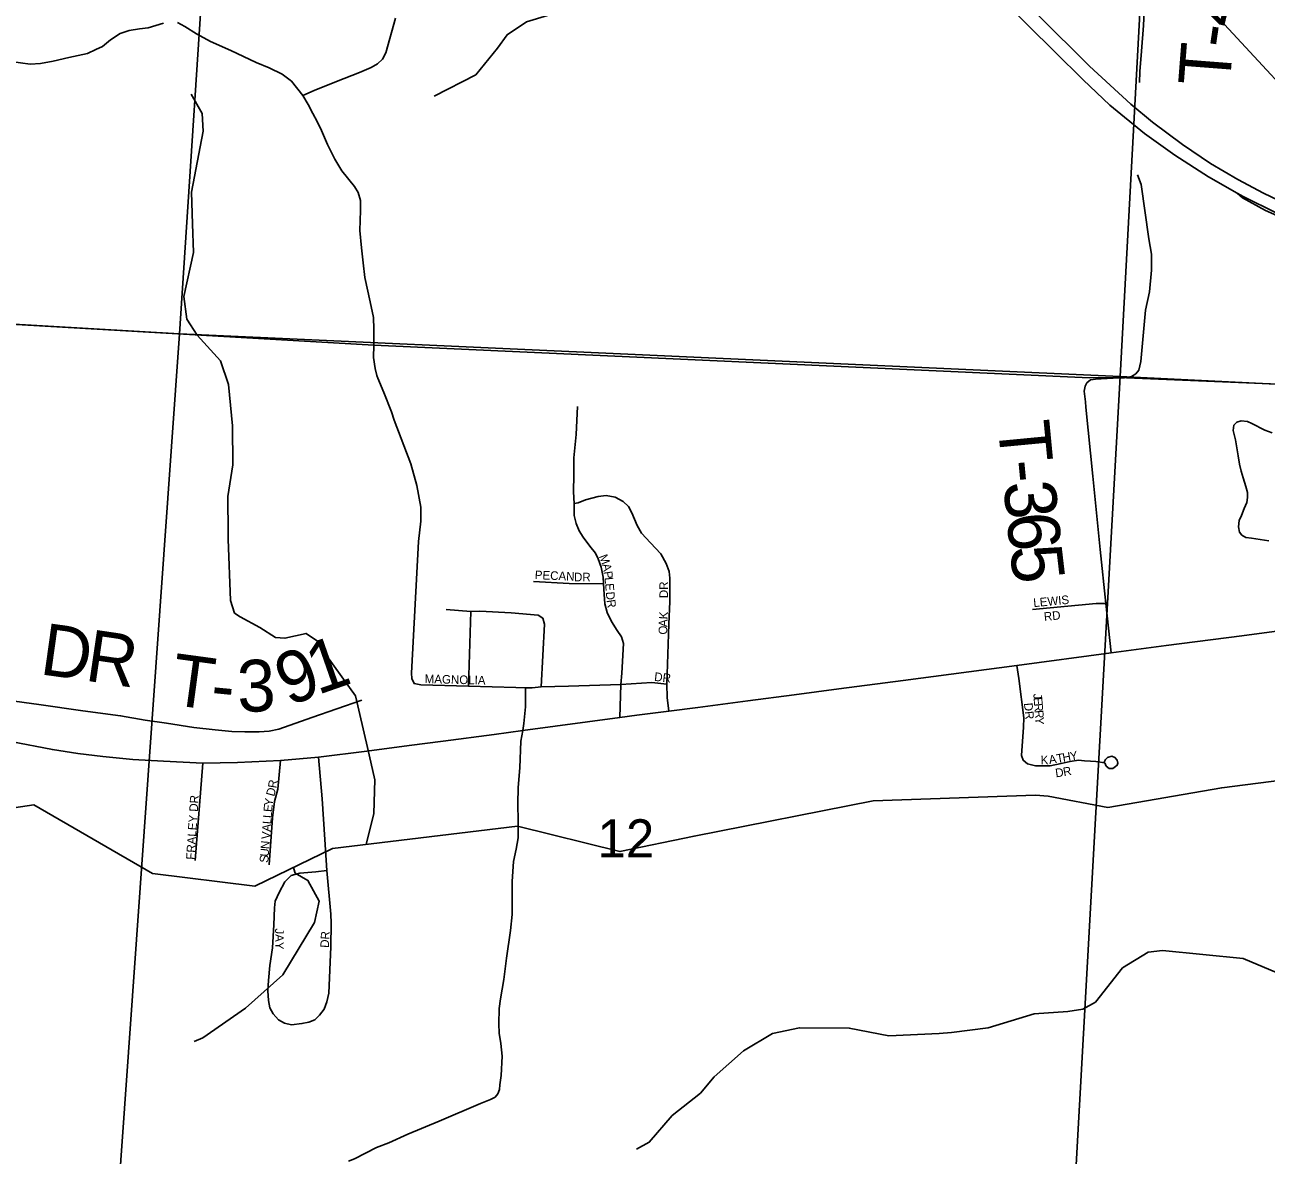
# Model space of a CAD drawing. Extents: x 1878108 to 2183446, y 146837 to 508383.
# Drawn here: x 2035075 to 2042273, y 304508 to 311060 of the extents above; entities that cross this region are included whole.
import ezdxf

# ---------------------------------------------------------------- set-up
doc = ezdxf.new("R2010")
doc.units = 0
for name, color, linetype in [('GM_X_County_Road', 7, 'Continuous'), ('GM_X_Interchange_Ramps', 7, 'Continuous'), ('GM_X_Minor_River', 7, 'Continuous'), ('GM_X_Section', 7, 'Continuous'), ('GM_X_Section_Text', 7, 'Continuous'), ('GM_X_Township', 7, 'Continuous'), ('GM_X_Township_Road', 7, 'Continuous'), ('GM_X_Township_Road_Text', 7, 'Continuous'), ('GM_X_Township_Subdivision', 7, 'Continuous'), ('GM_X_Township_Subdivision_Text', 7, 'Continuous'), ('GM_X_US_Route', 7, 'Continuous')]:
    doc.layers.add(name, color=color, linetype=linetype)

msp = doc.modelspace()

# ---------------------------------------------------------------- linework, layer by layer
at = {"layer": 'GM_X_County_Road'}
msp.add_lwpolyline([(2034993.3, 306905.1), (2035235, 306858.8), (2035381.5, 306835.7), (2035526.8, 306817.7), (2035700.3, 306800.9), (2035879, 306790.7), (2036106.5, 306780.4), (2036308.4, 306784.2), (2036556.5, 306795.8), (2036777.6, 306813.8), (2037057.8, 306848.5), (2037303.3, 306882.6), (2037501.1, 306908), (2037796.4, 306946.2), (2037963.1, 306968.8), (2038524, 307045.1), (2038623, 307057.8), (2038809.5, 307080.4), (2038977.6, 307101.6), (2039267.3, 307141.1), (2039535.7, 307176.5), (2039794.3, 307210.4), (2040167.3, 307259.8), (2040827.2, 307346), (2041372.9, 307420.4), (2041692.2, 307461.2), (2042131, 307518.9), (2042493.1, 307566.6)], dxfattribs=at)
at = {"layer": 'GM_X_Interchange_Ramps'}
msp.add_lwpolyline([(2042104.4, 310084), (2042135.3, 310056.5), (2042269.2, 309983.6), (2042504.8, 309878.2), (2042666, 309812.5), (2042817.3, 309735.6), (2043008.2, 309615.3), (2043195.5, 309466.5), (2043340.6, 309347.5), (2043410, 309295.4), (2043462.1, 309273.1), (2043509.2, 309263.1), (2043548.9, 309264.4), (2043597.4, 309270)], dxfattribs=at)
at = {"layer": 'GM_X_Minor_River'}
for points in [[(2039889.2, 312198.4), (2039736.9, 312046.5), (2039652.9, 312008.2), (2039620.8, 311933.9), (2039698.8, 311817.5), (2039720.8, 311731.2), (2039698.8, 311658.9), (2039380.5, 311516), (2039252.4, 311477.8), (2039138.3, 311463.6), (2039094.2, 311439.4), (2039016.1, 311353), (2038894.1, 311356.9), (2038743.9, 311370.8), (2038625.8, 311302.4), (2038429.7, 311242), (2038277.5, 311167.5), (2038245.5, 311155.5), (2037983.3, 311076.9), (2037871.1, 311002.5), (2037815.1, 310924.1), (2037688.9, 310769.4), (2037448.7, 310646.7)], [(2042667, 310375), (2041957.4, 311140.3)], [(2037053.2, 306308.1), (2037099, 306488.4), (2037105, 306683.1), (2037061.1, 306869.8), (2036991.1, 307170.9), (2036823.1, 307403.6), (2036777.1, 307483.8), (2036705, 307532), (2036582.9, 307503.7), (2036528.9, 307507.7), (2036436.8, 307565.8), (2036322.8, 307627.9), (2036290.8, 307650), (2036266.8, 307722.2), (2036252.9, 308077.6), (2036252.9, 308111.7), (2036251, 308326.5), (2036281.1, 308509.2), (2036279.1, 308736.1), (2036255.2, 308975), (2036209.2, 309111.5), (2036073.2, 309259.9), (2036013.1, 309354.2), (2035997.2, 309484.7), (2036053.3, 309739.7), (2036047.4, 309906.4), (2036041.4, 310089), (2036109.6, 310442.5), (2036103.6, 310544.9), (2036039.6, 310657.2)], [(2042842.4, 306743.1), (2042014.6, 306637.3), (2041354.6, 306523.1), (2041009, 306588.2), (2040934.8, 306593.5), (2039993.1, 306561.1), (2038955.5, 306357.4), (2038525.7, 306267.3), (2037930.5, 306414.3), (2036857.8, 306284.5), (2036407.7, 306066), (2035815.4, 306140.9), (2035126.7, 306537.6), (2034738.6, 306480), (2034429.7, 306430.5), (2034089.8, 306736.8), (2033776.5, 306778.1), (2032697.6, 306365.5), (2031670.8, 305949.5), (2031605, 305918.8), (2030708.3, 305979)], [(2036635, 306176.4), (2036634.5, 306166.6), (2036642.5, 306142.6), (2036716.5, 306100.5), (2036780.5, 305980.1), (2036754.5, 305855.6), (2036570.2, 305552.2), (2036354, 305359.3), (2036105.8, 305188.3), (2036055.7, 305166.2)], [(2042336.7, 305564.3), (2042138.5, 305648.4), (2041672.2, 305694.1), (2041588.1, 305684), (2041440, 305593.5), (2041283.8, 305394.6), (2041209.7, 305354.3), (2041121.6, 305340.2), (2040927.5, 305325.9), (2040661.3, 305245.3), (2040447.1, 305219), (2040377, 305212.9), (2040084.8, 305198.6), (2039854.6, 305244.5), (2039566.4, 305246.2), (2039410.3, 305211.9), (2039242.1, 305113.3), (2039071.9, 304962.6), (2038991.8, 304866.1), (2038827.7, 304737.5), (2038695.5, 304582.8), (2038621.5, 304542.5)]]:
    msp.add_lwpolyline(points, dxfattribs=at)
at = {"layer": 'GM_X_Section'}
for points in [[(2036314.8, 314510.5), (2035971.8, 309268.5), (2030507.8, 309586.9), (2030858.8, 314844.9)], [(2036314.8, 314510.5), (2041709.1, 314235.9), (2041425.2, 309021.7), (2035971.8, 309268.5)], [(2041709.1, 314235.9), (2047167.4, 313959), (2046921.6, 308750.8), (2041425.2, 309021.7)], [(2030507.8, 309586.9), (2035971.8, 309268.5), (2035585.2, 303826.4), (2030127.2, 304136.9)], [(2041425.2, 309021.7), (2041118.3, 303517.3), (2035585.2, 303826.4), (2035971.8, 309268.5)], [(2046921.6, 308750.8), (2046608.5, 303278.4), (2041118.3, 303517.3), (2041425.2, 309021.7)]]:
    msp.add_lwpolyline(points, close=True, dxfattribs=at)
at = {"layer": 'GM_X_Township'}
for points in [[(2047299.6, 315671.9), (2046896.4, 308713), (2044671.3, 308870.3), (2043687.2, 308920.5), (2041416.6, 309015.4), (2041247.3, 309014.4), (2037098.1, 309203.8), (2031112, 309548.3), (2029101.5, 309654.7), (2027751.2, 309726.2), (2027032.2, 309764.2), (2024939.8, 309905.9), (2023383.2, 310045.7), (2023252.4, 310040.2), (2022929.5, 310063.3), (2022792, 310066.4), (2015761.9, 310445.8), (2014499.4, 310496.8), (2014657.9, 312772.2)], [(2024939.8, 309905.9), (2027032.2, 309764.2), (2027751.2, 309726.2), (2029101.5, 309654.7), (2031112, 309548.3), (2037098.1, 309203.8), (2041247.3, 309014.4), (2041416.6, 309015.4), (2043687.2, 308920.5)]]:
    msp.add_lwpolyline(points, dxfattribs=at)
at = {"layer": 'GM_X_Township_Road'}
for points in [[(2041539, 310725), (2041539.1, 310788.9), (2041549.4, 310906.8), (2041562.2, 311056.6), (2041565.4, 311139.2), (2041572.4, 311201.4), (2041578.8, 311271.8), (2041591.6, 311306.4), (2041621.1, 311346.1), (2041642.9, 311379.4), (2041641.6, 311416.6), (2041637.8, 311442.2), (2041613.4, 311517.8), (2041607, 311552.3), (2041616, 311584.4), (2041641.6, 311635.6), (2041696.7, 311741.9), (2041765.9, 311870), (2041901.6, 312124.9), (2041942.6, 312181.3)], [(2036687, 310650), (2036752.2, 310679), (2036842.3, 310715.6), (2036926.4, 310749.3), (2037015.8, 310782.9), (2037083.7, 310812.7), (2037119.6, 310834.1), (2037148.7, 310860.8), (2037168.5, 310898.2), (2037223.5, 311097.6)], [(2034993.7, 310847.8), (2035105.2, 310832.5), (2035164.8, 310834.8), (2035239.7, 310849.3), (2035329, 310870), (2035437.5, 310893.6), (2035487.2, 310915.8), (2035524.6, 310933.4), (2035571.2, 310973.1), (2035627.7, 311009), (2035678.9, 311027.3), (2035740, 311037.3), (2035788.9, 311042.6), (2035878.3, 311068.6)], [(2035960, 311072.4), (2036002.8, 311049.5), (2036070.8, 311007.5), (2036151.8, 310962.4), (2036269.4, 310910.4), (2036416.8, 310841.7), (2036491.7, 310809.6), (2036567.3, 310772.9), (2036620.8, 310733.2), (2036687, 310650)], [(2037116.5, 309027.8), (2037105.4, 309067), (2037097, 309131.5), (2037098.1, 309203.8), (2037098.4, 309295.9), (2037095.6, 309363.7), (2037077.2, 309454.1), (2037046.9, 309595.4), (2037036.7, 309679.9), (2037027.7, 309767.8), (2037017.8, 309868.1), (2037020.7, 309982.6), (2037020.7, 310041.9), (2037007.9, 310087.2), (2036985.3, 310122.5), (2036913.3, 310212.9), (2036872.3, 310280.7), (2036829.9, 310365.5), (2036794.6, 310447.5), (2036770.6, 310499.7), (2036745.1, 310546.4), (2036716.9, 310598.6), (2036687, 310650)], [(2041316.5, 309007.9), (2041384.8, 309011.1), (2041451.9, 309013.9), (2041492.3, 309022.1), (2041516.1, 309036), (2041534.1, 309058.9), (2041545, 309108.6), (2041572.9, 309406.1), (2041596.7, 309511.5), (2041608.5, 309638.5), (2041606.7, 309730.4), (2041592.8, 309819.6), (2041547.6, 310133.8), (2041526.4, 310189.4)], [(2037316, 307300.8), (2037356.9, 308065.2), (2037371.1, 308182.5), (2037371.1, 308264.4), (2037348.5, 308390.2), (2037313.1, 308514.5), (2037215.7, 308767.5), (2037200.1, 308815.5), (2037156.3, 308928.5), (2037121, 309011.9), (2037116.5, 309027.8)], [(2041224, 308873.6), (2041216.7, 308935.5), (2041223.7, 308965.4), (2041227.6, 308973.5)], [(2041227.6, 308973.5), (2041232.7, 308984.2), (2041253.5, 309001.2), (2041299.3, 309007.1), (2041316.5, 309007.9)], [(2041372.9, 307420.4), (2041343, 307705.9), (2041309.2, 308018.3), (2041267.4, 308443.1), (2041254.5, 308576.4), (2041227.6, 308843), (2041224, 308873.6)], [(2042308, 308694.8), (2042264.3, 308709.7), (2042188.7, 308749.5), (2042163.8, 308760.4), (2042128, 308763.4), (2042102.1, 308757.4), (2042085.2, 308739.5), (2042081.2, 308708.7), (2042095.1, 308654), (2042111.1, 308560.5), (2042117, 308513.7), (2042127, 308471.9), (2042138.9, 308434.1), (2042154.8, 308383.4), (2042164.8, 308349.5), (2042164.8, 308320.7), (2042159.8, 308291.8), (2042144.9, 308257), (2042130, 308216.2), (2042116, 308186.4), (2042112.1, 308149.6), (2042118, 308119.7), (2042132, 308100.8), (2042153.8, 308087.9), (2042186.7, 308083.9), (2042287.1, 308069)], [(2037518, 307671), (2037660.7, 307658.3)], [(2037646.6, 307225.9), (2037660.7, 307658.3), (2037713, 307661.1), (2037895.3, 307651.2), (2038052.1, 307638.5), (2038077.6, 307620.1), (2038087.4, 307586.2), (2038069.1, 307221.7)], [(2037963.1, 306968.8), (2037968.8, 307009.7), (2037977.2, 307105.8), (2037978.6, 307183.5), (2037977.2, 307217.4)], [(2034972.2, 307145.5), (2035155.3, 307120.1), (2035410.4, 307083.5), (2035630.1, 307054.5), (2035772.8, 307029.2), (2035896.6, 307011.5), (2036054.4, 306987.5), (2036178.1, 306972.4), (2036274.1, 306963.6), (2036351.1, 306961), (2036433.2, 306961), (2036491.3, 306964.8), (2036548.1, 306977.4), (2036738.8, 307044.4), (2037027.9, 307145.4)], [(2037935.5, 306441.1), (2037934.9, 306478.5), (2037932.8, 306509.4), (2037933.4, 306544.9), (2037934.8, 306639.5), (2037944.7, 306752.6), (2037950.4, 306906.6), (2037963.1, 306968.8)], [(2037829.6, 304915.1), (2037835.8, 304970.2), (2037842, 305081.7), (2037834.8, 305154), (2037824.4, 305214.9), (2037823.4, 305268.6), (2037825.5, 305357.3), (2037832.7, 305413.1), (2037852.3, 305526.6), (2037867.8, 305649.5), (2037891.5, 305810.5), (2037899.8, 305902.4), (2037900.8, 306093.4), (2037909.1, 306209), (2037923.5, 306282.3), (2037935.9, 306347.3), (2037935.9, 306412.4), (2037935.5, 306441.1)], [(2036951.9, 304472.7), (2036986.2, 304487.1), (2037114.2, 304551.1), (2037185.4, 304580), (2037295.9, 304629.5), (2037476.5, 304704.9), (2037717.1, 304807.1), (2037774.9, 304829.8), (2037801.7, 304844.3), (2037817.2, 304862.9), (2037826.5, 304887.6), (2037829.6, 304915.1)]]:
    msp.add_lwpolyline(points, dxfattribs=at)
at = {"layer": 'GM_X_Township_Subdivision'}
for points in [[(2038259.8, 308284.2), (2038255.6, 308353.5), (2038258.4, 308451), (2038258.4, 308549.9), (2038271.1, 308684.1), (2038279.6, 308848)], [(2038809.5, 307080.4), (2038799.6, 307160.9), (2038798.2, 307238.6), (2038808, 307586.2), (2038815.1, 307716.2), (2038815.1, 307851.9), (2038810.9, 307891.4), (2038792.5, 307936.6), (2038762.8, 307993.2), (2038703.5, 308056.7), (2038649.8, 308113.3), (2038624.4, 308157.1), (2038594.7, 308231.9), (2038574.9, 308267.3), (2038543.8, 308296.9), (2038497.2, 308321), (2038446.3, 308330.9), (2038398.3, 308325.2), (2038324.8, 308306.8), (2038283.8, 308288.5), (2038259.8, 308284.2)], [(2038531.1, 307235.8), (2038536.8, 307302.2), (2038545.2, 307473.2), (2038533.9, 307512.8), (2038509.9, 307549.5), (2038476, 307601.8), (2038450.6, 307652.6), (2038437.9, 307703.5), (2038433.6, 307760), (2038429.4, 307819.4), (2038428, 307857.5), (2038416.7, 307915.4), (2038399.7, 307964.9), (2038382.8, 307997.4), (2038350.3, 308038.4), (2038312.1, 308089.2), (2038288.1, 308127.4), (2038271.1, 308169.8), (2038259.8, 308216.4), (2038259.8, 308284.2)], [(2038023.9, 307832.1), (2038231.6, 307822.2), (2038429.4, 307819.4)], [(2040917.3, 307670.1), (2041286.3, 307704.9), (2041343, 307705.9)], [(2037316, 307300.8), (2037318.8, 307269.7), (2037331.5, 307241.5), (2037371.1, 307233), (2037646.6, 307225.9), (2037922.1, 307218.9)], [(2040854, 306824.6), (2040865.3, 306988.5), (2040866.7, 307042.2), (2040838.5, 307271.1), (2040827.2, 307346)], [(2037922.1, 307218.9), (2037977.2, 307217.4), (2038016.8, 307217.4), (2038069.1, 307221.7), (2038227.3, 307225.9), (2038531.1, 307235.8), (2038710.6, 307247.1), (2038798.2, 307238.6)], [(2038524, 307045.1), (2038531.1, 307235.8)], [(2036061.5, 306216), (2036106.5, 306780.4)], [(2036492.2, 306190.3), (2036510.2, 306462.9), (2036521.8, 306558), (2036541, 306628.7), (2036556.5, 306795.8)], [(2036813.5, 306338), (2036799.4, 306573.4), (2036777.6, 306813.8)], [(2040854, 306824.6), (2040863.9, 306796.4), (2040887.9, 306776.6), (2040934.5, 306765.3), (2041019.3, 306763.9), (2041082.9, 306778), (2041136.6, 306789.3), (2041184.6, 306796.4), (2041219.9, 306793.7), (2041253.8, 306792), (2041284.2, 306788.7), (2041336.5, 306781.7)], [(2041336.5, 306781.7), (2041337, 306781.6), (2041345.7, 306762.5), (2041362.7, 306749.8), (2041383.9, 306749.8), (2041399.4, 306759.6), (2041407.9, 306768.1), (2041412.1, 306780.8), (2041409.3, 306797.8), (2041395.2, 306811.9), (2041376.8, 306820.4), (2041352.8, 306813.3), (2041340.1, 306802), (2041330.7, 306782.5)], [(2036825.1, 306158.2), (2036762.1, 306150.5), (2036668.3, 306141.5), (2036619.5, 306128.6), (2036582.2, 306091.3), (2036548.7, 306030.9), (2036525.6, 305979.5), (2036521.8, 305940.9), (2036517.9, 305843.2), (2036511.5, 305709.5), (2036496, 305606.7), (2036488.3, 305519.3), (2036483.2, 305460.2), (2036487, 305403.6), (2036494.8, 305362.5), (2036515.3, 305327.7), (2036544.9, 305293), (2036580.9, 305272.5), (2036620.7, 305263.5), (2036681.2, 305269.9), (2036722.3, 305277.6), (2036757, 305293), (2036784, 305320), (2036809.7, 305354.7), (2036826.4, 305395.9), (2036836.7, 305446), (2036848.3, 305714.7), (2036850.3, 305852.4), (2036848.3, 305903.7), (2036825.1, 306158.2), (2036813.6, 306336.9), (2036813.5, 306338)]]:
    msp.add_lwpolyline(points, dxfattribs=at)
at = {"layer": 'GM_X_US_Route'}
for points in [[(2040356.4, 311706.5), (2041248.6, 310819.3), (2041487.7, 310599.7), (2041613.2, 310495.7), (2041786.8, 310366.8), (2041950.5, 310256.4), (2042108, 310163.4), (2042258, 310084), (2042437.8, 309997.2)], [(2040274, 311668.8), (2041046.5, 310902.4), (2041211.4, 310741.2), (2041366.4, 310594.9), (2041566.1, 310430), (2041743.4, 310303.5), (2041938.1, 310179.5), (2042104.4, 310084), (2042139, 310064.2), (2042333.7, 309968.7), (2042561.8, 309875.7), (2042761.5, 309805), (2042987.1, 309729.4)]]:
    msp.add_lwpolyline(points, dxfattribs=at)

# ---------------------------------------------------------------- texts
at = {"layer": 'GM_X_Section_Text'}
msp.add_text('12', height=221, rotation=0.00001, dxfattribs=at).set_placement((2038395.6, 306233.5))
at = {"layer": 'GM_X_Township_Road_Text'}
for s, rotation, p in [('4', 76.77914, (2042094.3, 311030.5)), ('-', 81.68884, (2042077.8, 310915.3)), ('T', 85.56414, (2042061, 310696.9)), ('T', 275.45517, (2040715.2, 308751.7)), ('-', 275.47948, (2040736.6, 308528.1)), ('3', 275.5311, (2040748.4, 308405.2)), ('6', 275.75565, (2040766.3, 308220)), ('5', 276.65164, (2040785.4, 308031)), ('D', 352.00774, (2035155.5, 307296.2)), ('R', 351.5995, (2035417.1, 307259.5)), ('1', 19.26043, (2036771.5, 307173.8)), ('9', 22.20665, (2036605.6, 307105.9)), ('T', 352.24551, (2035911.1, 307120.4)), ('3', 1.96399, (2036309.9, 307075.6)), ('-', 354.43876, (2036145.5, 307088.8))]:
    msp.add_text(s, height=300, rotation=rotation, dxfattribs=at).set_placement(p)
at = {"layer": 'GM_X_Township_Subdivision_Text'}
for s, rotation, p in [('M', 290.79692, (2038402.9, 307979.1)), ('A', 282.73743, (2038421.1, 307931.5)), ('PECAN', 357.51168, (2038030.8, 307847)), ('DR', 0.00001, (2038259.2, 307833.7)), ('P', 278.1417, (2038430.6, 307889.6)), ('L', 276.21349, (2038435.5, 307855.2)), ('E', 274.67743, (2038439.3, 307820.6)), ('DR', 90, (2038804.2, 307736.4)), ('D', 274.99559, (2038443.3, 307772)), ('R', 279.1125, (2038447.6, 307724.3)), ('LEWIS', 5.43738, (2040924.7, 307684.1)), ('K', 86.50136, (2038801.4, 307612.3)), ('RD', 6.00541, (2040986.3, 307603.9)), ('O', 89.89069, (2038799.7, 307525.1)), ('A', 87.94522, (2038799.8, 307568.7)), ('MAGNOLIA', 358.4934, (2037392.6, 307244.2)), ('DR', 353.66381, (2038722.2, 307257.3)), ('J', 274.85804, (2040921.8, 307181.7)), ('E', 274.86634, (2040923.6, 307159.8)), ('DR', 275.70736, (2040867.8, 307127.3)), ('R', 274.86246, (2040926.6, 307124.7)), ('R', 274.83826, (2040930, 307085.3)), ('Y', 272.20849, (2040933.3, 307046.4)), ('Y', 9.97253, (2041139.2, 306794.9)), ('K', 1.50801, (2040965.5, 306772.7)), ('A', 8.03383, (2041015.7, 306774.4)), ('T', 10.16015, (2041061.2, 306780.9)), ('H', 10.21105, (2041095.9, 306787.1)), ('D', 7.29853, (2041052.9, 306697.6)), ('R', 10.61272, (2041099.6, 306703.6)), ('D', 74.69119, (2036520.2, 306584.1)), ('R', 80.74616, (2036533, 306632.2)), ('FRALEY DR', 86.28672, (2036059.2, 306218.9)), ('Y', 81.93169, (2036510.9, 306529.4)), ('L', 85.55783, (2036505.6, 306460.1)), ('E', 85.54262, (2036508.3, 306495.2)), ('A', 85.5359, (2036499.4, 306381.1)), ('L', 85.51539, (2036502.8, 306424.9)), ('V', 85.5359, (2036496, 306337.2)), ('U', 85.5359, (2036488.1, 306236.3)), ('N', 85.5359, (2036491.5, 306280.2)), ('S', 85.54262, (2036485.4, 306201.2)), ('JAY', 270, (2036526.2, 305822.4)), ('DR', 86.98901, (2036837.4, 305708.4))]:
    msp.add_text(s, height=50, rotation=rotation, dxfattribs=at).set_placement(p)

doc.saveas('drawing.dxf')
